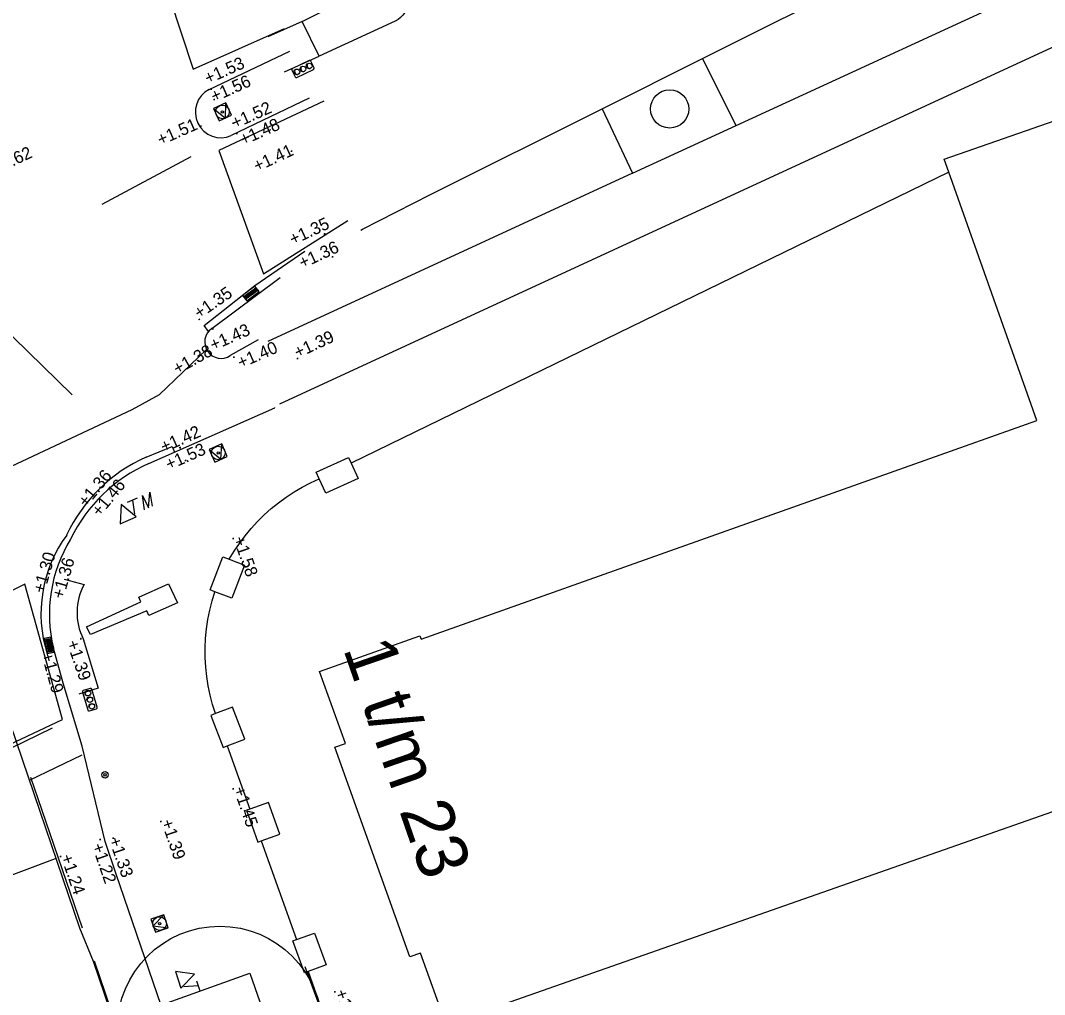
# Model space of a CAD drawing. Extents: x 122462 to 123306, y 485548 to 486417.
# Drawn here: x 122859.11 to 122889.09, y 486042.27 to 486070.8 of the extents above; entities that cross this region are included whole.
import ezdxf

# ---------------------------------------------------------------- set-up
doc = ezdxf.new("R2010")
doc.units = 0
for name, color, linetype in [('B meubilair trammast', 7, 'Continuous'), ('B-WE-GR-BOOM-S', 7, 'Continuous'), ('B-WE-IE-MEUBILAIR_WEGMEUBILAIR_PAAL-S', 7, 'Continuous'), ('B-WE-IE-MEUBILAIR_WEGMEUBILAIR_VERKEERSBORD-S', 7, 'Continuous'), ('B-WE-IE-MEUBILAIR_WEGMEUBILAIR_VERKEERSLICHT-S', 7, 'Continuous'), ('B-WE-OG-HOOGTEPUNT-S', 7, 'Continuous'), ('B-WE-RI-HWA_KOLK-S', 7, 'Continuous'), ('B-WE-VH-KANTOPSLUITING_OPSLUITBAND_100X200-G', 7, 'Continuous'), ('B-WE-VH-KANTOPSLUITING_TROTTOIRBAND_180 200-G', 7, 'Continuous'), ('B-WE-VH-KANTOPSLUITING_TROTTOIRBAND_280 300-G', 7, 'Continuous'), ('B-WE-VH-MATERIAALGRENS-G', 7, 'Continuous'), ('B-WE-VH-MATERIAALGRENS_ASFALT-G', 7, 'Continuous'), ('B-WE-VW-MARKERING-G', 7, 'Continuous'), ('B-WE-VW-MARKERING_DWARS_DRIEHOEK_5050-G', 7, 'Continuous'), ('B-WE-VW-MARKERING_DWARS_OVERSTEEK_KANALISATIESTREEP50_010-G', 7, 'Continuous'), ('B-WE-VW-MARKERING_LANGS_STREEP_11_010-G', 7, 'Continuous'), ('B-WE-VW-MARKERING_LANGS_STREEP_DOORGETROKKEN_010-G', 7, 'Continuous'), ('B-WE-VW-MARKERING_LANGS_STREEP_DOORGETROKKEN_020-G', 7, 'Continuous'), ('B-WE-VW-MARKERING_LANGS_STREEP_DOORGETROKKEN_030-G', 7, 'Continuous'), ('Level 1', 7, 'Continuous'), ('Level 17', 7, 'Continuous'), ('Level 21', 7, 'Continuous'), ('Level 53', 7, 'Continuous'), ('Level 58', 7, 'Continuous'), ('V markering 1-1 10 cm', 7, 'Continuous'), ('V markering ononderbroken streep 10 cm', 7, 'Continuous'), ('V materiaalscheiding algemeen', 7, 'Continuous'), ('V meubilair trammast', 7, 'Continuous')]:
    doc.layers.add(name, color=color, linetype=linetype)

msp = doc.modelspace()

# ---------------------------------------------------------------- linework, layer by layer
at = {"layer": 'B meubilair trammast'}
for p, q in [((122864.204, 486042.866), (122863.642, 486042.943)), ((122863.642, 486042.943), (122863.807, 486042.463)), ((122863.807, 486042.463), (122864.204, 486042.866)), ((122864.258, 486042.678), (122864.36, 486042.379)), ((122864.309, 486042.529), (122863.893, 486042.5))]:
    msp.add_line(p, q, dxfattribs=at)
at = {"layer": 'B-WE-GR-BOOM-S'}
msp.add_circle((122864.944, 486041.274), 3, dxfattribs=at)
at = {"layer": 'B-WE-IE-MEUBILAIR_WEGMEUBILAIR_PAAL-S'}
for radius in [0.0938, 0.0375]:
    msp.add_circle((122861.583, 486048.706), radius, dxfattribs=at)
at = {"layer": 'B-WE-IE-MEUBILAIR_WEGMEUBILAIR_VERKEERSBORD-S'}
for points in [[(122864.926, 486067.856), (122865.287, 486068.027), (122865.116, 486068.389), (122864.754, 486068.217)], [(122864.754, 486068.217), (122865.106, 486067.942), (122865.116, 486068.389)], [(122864.795, 486057.868), (122865.161, 486058.03), (122864.999, 486058.396), (122864.633, 486058.234)], [(122864.633, 486058.234), (122864.978, 486057.949), (122864.999, 486058.396)], [(122862.926, 486044.476), (122863.056, 486044.098), (122863.434, 486044.228), (122863.304, 486044.606)], [(122863.304, 486044.606), (122862.991, 486044.287), (122863.434, 486044.228)]]:
    msp.add_lwpolyline(points, close=True, dxfattribs=at)
for centre, radius in [((122865.021, 486068.122), 0.2), ((122865.021, 486068.122), 0.0342), ((122864.897, 486058.132), 0.2), ((122864.897, 486058.132), 0.0342), ((122863.18, 486044.352), 0.2), ((122863.18, 486044.352), 0.0342)]:
    msp.add_circle(centre, radius, dxfattribs=at)
at = {"layer": 'B-WE-IE-MEUBILAIR_WEGMEUBILAIR_VERKEERSLICHT-S'}
for points in [[(122867.562, 486069.628), (122867.071, 486069.393)], [(122867.705, 486069.416), (122867.612, 486069.611)], [(122867.054, 486069.343), (122867.147, 486069.148)], [(122867.197, 486069.131), (122867.687, 486069.366)], [(122861.151, 486051.236), (122860.945, 486051.174)], [(122860.92, 486051.127), (122861.076, 486050.606)], [(122861.355, 486050.69), (122861.198, 486051.211)], [(122861.123, 486050.581), (122861.33, 486050.643)]]:
    msp.add_lwpolyline(points, dxfattribs=at)
for centre in [(122867.562, 486069.467), (122867.2, 486069.293), (122867.379, 486069.379), (122861.08, 486051.1), (122861.137, 486050.909), (122861.196, 486050.714)]:
    msp.add_circle(centre, 0.0829, dxfattribs=at)
for centre, radius, start, end in [((122867.593, 486069.484), 0.0957, 149.6105, 266.584), ((122867.578, 486069.594), 0.0375, 25.6601, 115.6601), ((122867.087, 486069.359), 0.0375, 115.6601, 205.6601), ((122867.23, 486069.309), 0.0957, 149.6105, 266.584), ((122867.41, 486069.396), 0.0957, 149.6105, 266.584), ((122867.671, 486069.4), 0.0375, 295.6601, 25.6601), ((122867.181, 486069.164), 0.0375, 205.6601, 295.6601), ((122861.162, 486051.2), 0.0375, 16.7556, 106.7556), ((122860.956, 486051.138), 0.0375, 106.7556, 196.7556), ((122861.091, 486051.067), 0.0957, 50.706, 167.6795), ((122861.149, 486050.876), 0.0957, 50.706, 167.6795), ((122861.207, 486050.682), 0.0957, 50.706, 167.6795), ((122861.319, 486050.679), 0.0375, 286.7556, 16.7556), ((122861.112, 486050.617), 0.0375, 196.7556, 286.7556)]:
    msp.add_arc(centre, radius, start, end, dxfattribs=at)
at = {"layer": 'B-WE-OG-HOOGTEPUNT-S'}
for p, q in [((122864.672, 486068.786), (122864.712, 486068.786)), ((122864.692, 486068.806), (122864.692, 486068.766)), ((122864.757, 486068.488), (122864.797, 486068.488)), ((122864.777, 486068.508), (122864.777, 486068.468)), ((122864.389, 486067.721), (122864.389, 486067.681)), ((122865.319, 486067.792), (122865.359, 486067.792)), ((122865.339, 486067.812), (122865.339, 486067.772)), ((122864.369, 486067.701), (122864.409, 486067.701)), ((122865.422, 486067.487), (122865.462, 486067.487)), ((122865.442, 486067.507), (122865.442, 486067.467)), ((122867.025, 486066.972), (122867.065, 486066.972)), ((122867.045, 486066.992), (122867.045, 486066.952)), ((122867.994, 486064.552), (122868.034, 486064.552)), ((122868.014, 486064.572), (122868.014, 486064.532)), ((122868.223, 486063.878), (122868.263, 486063.878)), ((122868.243, 486063.898), (122868.243, 486063.858)), ((122864.323, 486062.037), (122864.359, 486062.056)), ((122864.332, 486062.064), (122864.351, 486062.029)), ((122864.722, 486061.768), (122864.762, 486061.768)), ((122864.742, 486061.788), (122864.742, 486061.748)), ((122865.099, 486061.436), (122865.139, 486061.436)), ((122865.119, 486061.456), (122865.119, 486061.416)), ((122864.56, 486061.153), (122864.6, 486061.153)), ((122864.58, 486061.173), (122864.58, 486061.133)), ((122865.334, 486060.942), (122865.374, 486060.942)), ((122865.354, 486060.962), (122865.354, 486060.922)), ((122867.202, 486060.898), (122867.242, 486060.898)), ((122867.222, 486060.918), (122867.222, 486060.878)), ((122863.758, 486058.288), (122863.798, 486058.288)), ((122863.778, 486058.308), (122863.778, 486058.268)), ((122863.923, 486057.916), (122863.963, 486057.916)), ((122863.943, 486057.936), (122863.943, 486057.896)), ((122865.313, 486055.625), (122865.353, 486055.625)), ((122865.333, 486055.645), (122865.333, 486055.605)), ((122860.006, 486052.467), (122860.046, 486052.467)), ((122860.026, 486052.487), (122860.026, 486052.447)), ((122860.856, 486052.694), (122860.896, 486052.694)), ((122860.876, 486052.714), (122860.876, 486052.674)), ((122865.318, 486048.295), (122865.358, 486048.295)), ((122865.338, 486048.315), (122865.338, 486048.275)), ((122863.2, 486047.337), (122863.24, 486047.337)), ((122863.22, 486047.357), (122863.22, 486047.317)), ((122861.417, 486046.811), (122861.457, 486046.811)), ((122861.437, 486046.831), (122861.437, 486046.791)), ((122861.8, 486046.849), (122861.84, 486046.849)), ((122861.82, 486046.869), (122861.82, 486046.829)), ((122860.259, 486046.315), (122860.299, 486046.315)), ((122860.279, 486046.335), (122860.279, 486046.295)), ((122868.292, 486042.354), (122868.332, 486042.354)), ((122868.312, 486042.374), (122868.312, 486042.334))]:
    msp.add_line(p, q, dxfattribs=at)
at = {"layer": 'B-WE-RI-HWA_KOLK-S'}
for points in [[(122865.972, 486063.018), (122865.612, 486062.749), (122865.732, 486062.589), (122866.092, 486062.858)], [(122860.087, 486052.298), (122859.997, 486052.739), (122859.801, 486052.699), (122859.891, 486052.258)]]:
    msp.add_lwpolyline(points, close=True, dxfattribs=at)
for points in [[(122865.908, 486062.91), (122865.934, 486062.929), (122865.996, 486062.846), (122865.971, 486062.827), (122865.908, 486062.91)], [(122865.948, 486062.94), (122865.974, 486062.959), (122866.036, 486062.876), (122866.011, 486062.857), (122865.948, 486062.94)], [(122865.668, 486062.731), (122865.693, 486062.75), (122865.756, 486062.666), (122865.73, 486062.647), (122865.668, 486062.731)], [(122865.708, 486062.761), (122865.733, 486062.78), (122865.796, 486062.696), (122865.77, 486062.677), (122865.708, 486062.761)], [(122865.748, 486062.791), (122865.774, 486062.81), (122865.836, 486062.726), (122865.81, 486062.707), (122865.748, 486062.791)], [(122865.788, 486062.821), (122865.814, 486062.84), (122865.876, 486062.756), (122865.85, 486062.737), (122865.788, 486062.821)], [(122865.828, 486062.85), (122865.854, 486062.87), (122865.916, 486062.786), (122865.89, 486062.767), (122865.828, 486062.85)], [(122865.868, 486062.88), (122865.894, 486062.9), (122865.956, 486062.816), (122865.93, 486062.797), (122865.868, 486062.88)], [(122859.957, 486052.696), (122859.964, 486052.665), (122859.861, 486052.644), (122859.855, 486052.675), (122859.957, 486052.696)], [(122859.967, 486052.647), (122859.974, 486052.616), (122859.871, 486052.595), (122859.865, 486052.626), (122859.967, 486052.647)], [(122859.977, 486052.598), (122859.984, 486052.567), (122859.881, 486052.546), (122859.875, 486052.577), (122859.977, 486052.598)], [(122859.987, 486052.549), (122859.993, 486052.518), (122859.891, 486052.497), (122859.885, 486052.528), (122859.987, 486052.549)], [(122859.997, 486052.5), (122860.003, 486052.468), (122859.901, 486052.448), (122859.895, 486052.479), (122859.997, 486052.5)], [(122860.007, 486052.451), (122860.013, 486052.419), (122859.911, 486052.399), (122859.905, 486052.43), (122860.007, 486052.451)], [(122860.017, 486052.402), (122860.023, 486052.37), (122859.921, 486052.35), (122859.915, 486052.381), (122860.017, 486052.402)], [(122860.027, 486052.353), (122860.033, 486052.321), (122859.931, 486052.301), (122859.925, 486052.332), (122860.027, 486052.353)]]:
    msp.add_lwpolyline(points, dxfattribs=at)
at = {"layer": 'B-WE-VH-KANTOPSLUITING_OPSLUITBAND_100X200-G'}
for points in [[(122863.406, 486042.03), (122865.82, 486042.894), (122866.623, 486040.608), (122864.193, 486039.776), (122863.406, 486042.03)], [(122868.123, 486041.232), (122867.444, 486043.079)]]:
    msp.add_lwpolyline(points, dxfattribs=at)
at = {"layer": 'B-WE-VH-KANTOPSLUITING_TROTTOIRBAND_180 200-G'}
msp.add_lwpolyline([(122866.546, 486032.356), (122864.191, 486039.132), (122861.904, 486045.8), (122861.582, 486046.755)], dxfattribs=at)
at = {"layer": 'B-WE-VH-KANTOPSLUITING_TROTTOIRBAND_280 300-G'}
for points in [[(122864.631, 486068.781), (122866.995, 486069.903)], [(122867.556, 486068.522), (122865.279, 486067.428)], [(122864.708, 486061.775), (122866.715, 486063.275)], [(122866.071, 486061.445), (122865.249, 486060.984)], [(122862.862, 486057.826), (122866.556, 486059.458), (122866.557, 486059.466)], [(122861.582, 486046.755), (122860.916, 486049.547), (122860.36, 486051.392), (122860.07, 486052.413)]]:
    msp.add_lwpolyline(points, dxfattribs=at)
for centre, radius, start, end in [((122864.98, 486068.116), 0.751, 117.6662, 293.4539), ((122864.982, 486061.382), 0.48, 124.8485, 303.8542), ((122864.745, 486053.593), 4.633, 113.984, 154.2374), ((122864.17, 486053.404), 4.218, 148.5254, 193.5934)]:
    msp.add_arc(centre, radius, start, end, dxfattribs=at)
at = {"layer": 'B-WE-VH-MATERIAALGRENS-G'}
for points in [[(122864.554, 486061.167), (122863.163, 486059.832), (122862.366, 486059.392), (122854.153, 486055.537), (122841.694, 486049.743)], [(122851.509, 486044.226), (122852.125, 486044.437), (122850.005, 486051.171), (122857.238, 486054.795), (122859.673, 486047.641)], [(122860.389, 486054.435), (122860.971, 486054.282)], [(122860.943, 486052.687), (122861.381, 486051.24), (122860.814, 486051.065)]]:
    msp.add_lwpolyline(points, dxfattribs=at)
msp.add_lwpolyline([(122863.445, 486054.304), (122863.703, 486053.748), (122862.866, 486053.369), (122862.803, 486053.514), (122861.16, 486052.815), (122861.039, 486053.045), (122862.635, 486053.772), (122862.568, 486053.914)], close=True, dxfattribs=at)
msp.add_ellipse((122862.494, 486053.457), major_axis=(1.692, 0.369), ratio=0.999973, start_param=2.430302, end_param=3.388046, dxfattribs=at)
at = {"layer": 'B-WE-VH-MATERIAALGRENS_ASFALT-G'}
for points in [[(122864.616, 486061.692), (122864.482, 486061.867), (122865.967, 486063.036), (122867.43, 486064.038)], [(122862.79, 486058.013), (122863.549, 486058.323), (122863.612, 486058.157)], [(122860.104, 486052.294), (122859.89, 486052.25)]]:
    msp.add_lwpolyline(points, dxfattribs=at)
msp.add_arc((122864.697, 486053.736), 4.683, 114.0404, 154.8251, dxfattribs=at)
msp.add_ellipse((122863.592, 486053.43), major_axis=(2.299, 3.133), ratio=0.999853, start_param=1.57084, end_param=2.512114, dxfattribs=at)
at = {"layer": 'B-WE-VW-MARKERING-G'}
for points in [[(122864.072, 486075.36), (122862.428, 486074.644), (122864.167, 486069.369), (122866.835, 486070.567)], [(122867.99, 486068.435), (122864.914, 486066.986), (122866.219, 486063.38), (122868.693, 486064.937)], [(122847.922, 486048.685), (122849.61, 486045.272), (122860.339, 486050.326), (122859.239, 486054.287), (122847.922, 486048.685)]]:
    msp.add_lwpolyline(points, dxfattribs=at)
at = {"layer": 'B-WE-VW-MARKERING_DWARS_DRIEHOEK_5050-G'}
msp.add_lwpolyline([(122853.898, 486047.081), (122860.046, 486050.08)], dxfattribs=at)
at = {"layer": 'B-WE-VW-MARKERING_DWARS_OVERSTEEK_KANALISATIESTREEP50_010-G'}
msp.add_lwpolyline([(122849.875, 486070.334), (122860.622, 486059.838)], dxfattribs=at)
at = {"layer": 'B-WE-VW-MARKERING_LANGS_STREEP_11_010-G'}
msp.add_lwpolyline([(122861.502, 486065.421), (122864.109, 486066.813)], dxfattribs=at)
at = {"layer": 'B-WE-VW-MARKERING_LANGS_STREEP_DOORGETROKKEN_010-G'}
msp.add_lwpolyline([(122859.623, 486048), (122859.408, 486048.626)], dxfattribs=at)
at = {"layer": 'B-WE-VW-MARKERING_LANGS_STREEP_DOORGETROKKEN_020-G'}
msp.add_lwpolyline([(122859.371, 486048.553), (122860.909, 486049.293)], dxfattribs=at)
at = {"layer": 'B-WE-VW-MARKERING_LANGS_STREEP_DOORGETROKKEN_030-G'}
msp.add_lwpolyline([(122854.599, 486044.172), (122860.135, 486046.254)], dxfattribs=at)
at = {"layer": 'Level 1'}
for points in [[(122886.287, 486066.358), (122886.15, 486066.739), (122891.37, 486068.55), (122896.59, 486070.36)], [(122896.094, 486016.295), (122894.653, 486020.3), (122900.858, 486022.533), (122898.226, 486029.963), (122898.999, 486030.234), (122897.687, 486033.972), (122896.242, 486033.465), (122892.313, 486044.656), (122893.758, 486045.163), (122892.503, 486048.739), (122871.57, 486041.39), (122870.82, 486043.488), (122870.51, 486043.376), (122868.31, 486049.514), (122868.62, 486049.625), (122867.865, 486051.73), (122870.804, 486052.773), (122870.838, 486052.679), (122888.869, 486059.085), (122886.287, 486066.358)]]:
    msp.add_lwpolyline(points, dxfattribs=at)
at = {"layer": 'Level 17'}
for p, q in [((122867.352, 486070.772), (122866.346, 486070.316)), ((122867.85, 486069.752), (122867.352, 486070.772)), ((122866.839, 486069.291), (122867.85, 486069.752)), ((122876.141, 486068.214), (122879.075, 486069.682)), ((122880.06, 486067.721), (122879.075, 486069.682)), ((122876.141, 486068.214), (122877.032, 486066.324)), ((122877.032, 486066.324), (122880.06, 486067.721)), ((122886.287, 486066.358), (122868.79, 486057.836)), ((122865.157, 486049.554), (122865.822, 486047.701)), ((122866.155, 486046.771), (122867.192, 486043.881)), ((122867.527, 486042.946), (122868.195, 486041.083))]:
    msp.add_line(p, q, dxfattribs=at)
for points in [[(122880.06, 486067.721), (122889.701, 486072.169), (122901.125, 486077.44), (122902.578, 486078.047), (122904.037, 486078.64), (122905.501, 486079.219), (122906.971, 486079.784), (122908.446, 486080.336), (122909.926, 486080.873), (122911.411, 486081.396), (122912.901, 486081.905), (122914.396, 486082.4), (122915.895, 486082.88), (122917.399, 486083.347), (122918.908, 486083.799), (122920.42, 486084.236), (122921.937, 486084.66), (122923.458, 486085.068), (122924.982, 486085.463)], [(122866.697, 486059.573), (122890.454, 486070.535), (122901.853, 486075.794), (122903.288, 486076.393), (122904.729, 486076.979), (122906.176, 486077.551), (122907.628, 486078.109), (122909.085, 486078.653), (122910.547, 486079.184), (122912.014, 486079.7), (122913.486, 486080.203), (122914.963, 486080.692), (122916.444, 486081.166), (122917.929, 486081.627), (122919.419, 486082.073), (122920.914, 486082.505), (122922.412, 486082.923), (122923.914, 486083.327), (122925.42, 486083.717)], [(122879.075, 486069.682), (122888.64, 486074.469)], [(122867.352, 486070.772), (122869.579, 486071.901), (122869.67, 486071.933), (122869.764, 486071.951), (122869.861, 486071.954), (122869.956, 486071.941), (122870.048, 486071.914), (122870.135, 486071.873), (122870.215, 486071.818), (122870.285, 486071.752), (122870.343, 486071.675), (122870.389, 486071.591), (122870.422, 486071.5), (122870.439, 486071.405), (122870.442, 486071.309), (122870.429, 486071.214), (122870.402, 486071.121), (122870.36, 486071.034), (122870.305, 486070.955), (122870.239, 486070.885), (122870.163, 486070.827), (122870.078, 486070.781), (122867.85, 486069.752)], [(122869.07, 486064.658), (122869.12, 486064.685), (122870.113, 486065.198), (122871.114, 486065.698), (122876.141, 486068.214)], [(122877.032, 486066.324), (122866.351, 486061.395)], [(122865.222, 486055.018), (122865.364, 486055.255), (122865.518, 486055.485), (122865.683, 486055.706), (122865.859, 486055.92), (122866.046, 486056.124), (122866.242, 486056.318), (122866.448, 486056.502), (122866.663, 486056.676), (122866.887, 486056.839), (122867.118, 486056.99), (122867.357, 486057.13), (122867.602, 486057.257), (122867.852, 486057.379)], [(122864.819, 486050.498), (122864.734, 486050.764), (122864.662, 486051.035), (122864.604, 486051.309), (122864.56, 486051.585), (122864.53, 486051.863), (122864.514, 486052.142), (122864.512, 486052.422), (122864.525, 486052.702), (122864.552, 486052.98), (122864.593, 486053.257), (122864.648, 486053.531), (122864.717, 486053.803), (122864.799, 486054.07)]]:
    msp.add_lwpolyline(points, dxfattribs=at)
at = {"layer": 'Level 21'}
for points in [[(122867.852, 486057.379), (122867.764, 486057.572), (122868.714, 486058.004), (122868.79, 486057.836)], [(122868.79, 486057.836), (122868.995, 486057.385), (122868.045, 486056.953), (122867.852, 486057.379)], [(122864.799, 486054.07), (122864.658, 486054.125), (122865.035, 486055.091), (122865.222, 486055.018)], [(122865.222, 486055.018), (122865.668, 486054.844), (122865.291, 486053.878), (122864.799, 486054.07)], [(122865.157, 486049.554), (122865.676, 486049.753), (122865.317, 486050.689), (122864.819, 486050.498)], [(122864.819, 486050.498), (122864.682, 486050.445), (122865.041, 486049.509), (122865.157, 486049.554)], [(122865.822, 486047.701), (122865.728, 486047.668), (122866.06, 486046.737), (122866.155, 486046.771)], [(122866.155, 486046.771), (122866.7, 486046.965), (122866.368, 486047.896), (122865.822, 486047.701)], [(122867.192, 486043.881), (122867.718, 486044.073), (122868.059, 486043.14), (122867.527, 486042.946)], [(122867.527, 486042.946), (122867.42, 486042.907), (122867.079, 486043.84), (122867.192, 486043.881)]]:
    msp.add_lwpolyline(points, dxfattribs=at)
at = {"layer": 'Level 53'}
msp.add_circle((122878.117, 486068.209), 0.56, dxfattribs=at)
at = {"layer": 'V markering 1-1 10 cm'}
msp.add_lwpolyline([(122861.268, 486043.255), (122864.477, 486033.82), (122868.105, 486023.234), (122872.215, 486011.133), (122877.675, 485994.999), (122880.312, 485987.313), (122885.038, 485973.513), (122892.674, 485951.631), (122899.173, 485932.732), (122905.905, 485913.305)], dxfattribs=at)
at = {"layer": 'V markering ononderbroken streep 10 cm'}
msp.add_lwpolyline([(122860.921, 486044.213), (122859.623, 486048)], dxfattribs=at)
at = {"layer": 'V materiaalscheiding algemeen'}
for points in [[(122859.673, 486047.641), (122860.835, 486044.228), (122861.232, 486043.247)], [(122861.232, 486043.247), (122864.442, 486033.808), (122868.07, 486023.222), (122872.18, 486011.121), (122877.64, 485994.987), (122880.277, 485987.301), (122885.003, 485973.501), (122892.639, 485951.618), (122899.138, 485932.72), (122905.87, 485913.293)]]:
    msp.add_lwpolyline(points, dxfattribs=at)
at = {"layer": 'V meubilair trammast'}
for p, q in [((122862.852, 486056.522), (122862.899, 486056.982)), ((122862.899, 486056.982), (122862.962, 486056.57)), ((122862.24, 486056.692), (122862.53, 486056.819)), ((122862.385, 486056.755), (122862.449, 486056.343)), ((122862.742, 486056.472), (122862.678, 486056.884)), ((122862.678, 486056.884), (122862.852, 486056.522)), ((122862.057, 486056.622), (122862.028, 486056.056)), ((122862.493, 486056.261), (122862.057, 486056.622)), ((122862.028, 486056.056), (122862.493, 486056.261))]:
    msp.add_line(p, q, dxfattribs=at)

# ---------------------------------------------------------------- texts
at = {"layer": 'B-WE-OG-HOOGTEPUNT-S'}
for s, rotation, p in [('+1.53', 24.0315, (122864.592, 486068.927)), ('+1.56', 24.0315, (122864.777, 486068.397)), ('+1.52', 24.0315, (122865.384, 486067.619)), ('+1.51', 24.0315, (122863.209, 486067.127)), ('+1.48', 24.0315, (122865.625, 486067.13)), ('+1.41', 24.9384, (122866.03, 486066.357)), ('+1.62', 24.9384, (122858.38, 486066.289)), ('+1.35', 24.9384, (122867.083, 486064.211)), ('+1.36', 24.9384, (122867.362, 486063.521)), ('+1.35', 34.4019, (122864.341, 486062.046)), ('+1.43', 23.8364, (122864.751, 486061.117)), ('+1.39', 24.9384, (122867.222, 486060.898)), ('+1.38', 29.3323, (122863.702, 486060.419)), ('+1.40', 23.8364, (122865.559, 486060.599)), ('+1.42', 23.8364, (122863.304, 486058.134)), ('+1.53', 23.8364, (122863.452, 486057.62)), ('+1.36', 50.4284, (122861.03, 486056.518)), ('+1.46', 50.4284, (122861.426, 486056.242)), ('+1.58', 289, (122865.333, 486055.625)), ('+1.30', 74.0851, (122859.805, 486053.998)), ('+1.36', 74.0851, (122860.362, 486053.835)), ('+1.39', 289, (122860.453, 486052.582)), ('+1.29', 285.5197, (122859.712, 486052.24)), ('+1.45', 289, (122865.338, 486048.295)), ('+1.39', 289, (122863.22, 486047.337)), ('+1.33', 289, (122861.688, 486046.817)), ('+1.22', 289, (122861.191, 486046.636)), ('+1.24', 289, (122860.279, 486046.315)), ('+1.04', 289, (122868.312, 486042.354))]:
    msp.add_text(s, height=0.36, rotation=rotation, dxfattribs=at).set_placement(p)
at = {"layer": 'Level 58'}
msp.add_text('1 t/m 23', height=1.5, rotation=289.1284, dxfattribs=at).set_placement((122868.547, 486052.403))

doc.saveas('drawing.dxf')
